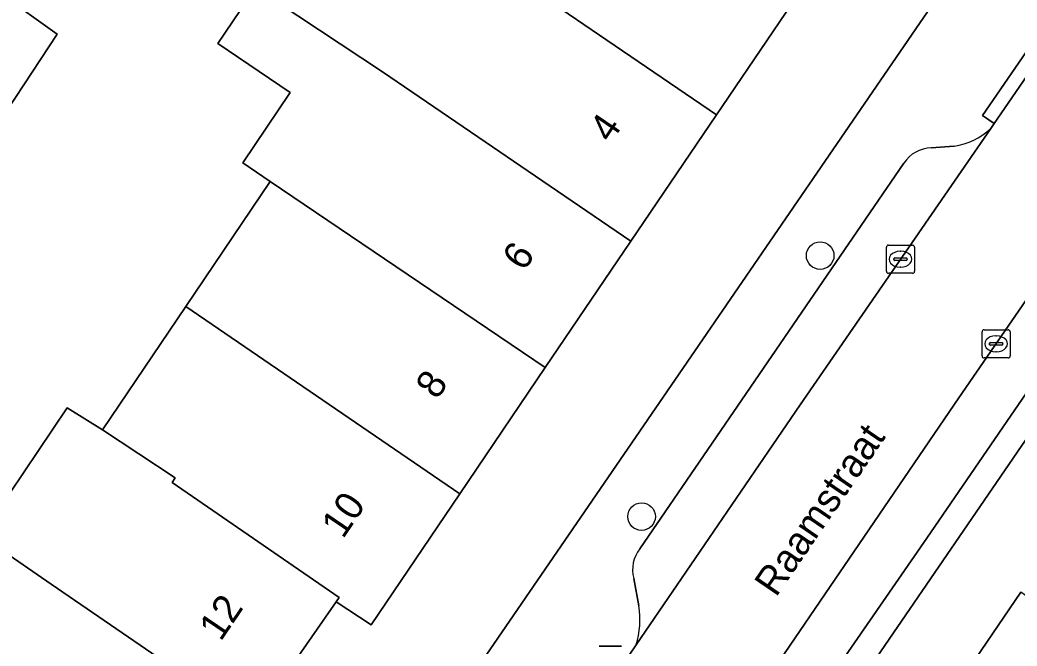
# Model space of a CAD drawing. Extents: x 157320 to 158835, y 386650 to 388491.
# Drawn here: x 157651.16 to 157686.49, y 387575.85 to 387598.02 of the extents above; entities that cross this region are included whole.
import ezdxf

# ---------------------------------------------------------------- set-up
doc = ezdxf.new("R2010")
doc.units = 0
for name, color, linetype in [('IMGEO_Boom', 7, 'Continuous'), ('IMGEO_Erf', 7, 'Continuous'), ('IMGEO_Kolk', 7, 'Continuous'), ('IMGEO_Lichtmast', 7, 'Continuous'), ('IMGEO_Openbare_ruimte_label', 7, 'Continuous'), ('IMGEO_Pand', 7, 'Continuous'), ('IMGEO_Pand_nummerreeks', 7, 'Continuous'), ('IMGEO_Parkeervlak_open', 7, 'Continuous'), ('IMGEO_Rijbaan_lokaal_open', 7, 'Continuous'), ('IMGEO_Voetpad_open', 7, 'Continuous')]:
    doc.layers.add(name, color=color, linetype=linetype)

msp = doc.modelspace()

# ---------------------------------------------------------------- linework, layer by layer
at = {"layer": 'IMGEO_Boom'}
for centre in [(157679.513, 387589.674), (157673.185, 387580.433)]:
    msp.add_circle(centre, 0.489, dxfattribs=at)
at = {"layer": 'IMGEO_Erf'}
for points in [[(157649.078, 387599.948), (157652.474, 387597.51), (157649.512, 387593.027), (157647.08, 387589.346), (157645.332, 387590.549), (157643.974, 387587.876), (157646.453, 387586.575), (157644.736, 387583.305), (157643.188, 387580.356), (157640.709, 387581.657), (157639.811, 387580.189), (157638.991, 387575.208), (157641.757, 387573.74), (157638.467, 387567.541), (157635.701, 387569.009), (157633.936, 387565.471), (157656.917, 387559.848), (157687.645, 387604.627)], [(157678.954, 387599.264), (157675.839, 387594.663), (157672.806, 387590.185), (157669.773, 387585.706), (157666.751, 387581.243), (157663.608, 387576.602), (157662.36, 387577.41), (157659.401, 387573.157), (157656.385, 387568.704), (157653.237, 387564.056), (157648.989, 387566.932), (157647.746, 387565.095), (157642.33, 387568.761), (157645.133, 387572.902), (157646.781, 387575.338), (157649.77, 387579.754), (157652.839, 387584.289), (157654.085, 387583.507), (157657.039, 387587.871), (157660.032, 387592.292), (157659.052, 387592.955), (157660.737, 387595.444), (157658.171, 387597.182), (157659.511, 387599.161)], [(157692.204, 387591.043), (157667.746, 387555.368), (157667.388, 387554.848), (157669.123, 387550.99), (157668.171, 387550.405), (157674.116, 387541.126), (157667.475, 387536.826), (157669.066, 387534.732), (157670.09, 387533.368), (157673.191, 387528.895), (157677.271, 387522.958), (157686.994, 387508.47)], [(157687.13, 387560.501), (157685.536, 387558.152), (157686.029, 387557.817), (157682.886, 387553.184), (157681.146, 387554.299), (157678.007, 387549.675), (157677.286, 387550.164), (157676.592, 387549.142), (157675.192, 387548.511), (157674.024, 387549.304), (157674.061, 387550.86), (157674.755, 387551.882), (157670.778, 387554.58), (157673.928, 387559.222), (157677.05, 387563.822), (157679.759, 387561.983), (157681.403, 387564.406), (157683.052, 387566.836), (157680.423, 387568.621), (157683.592, 387573.291), (157686.623, 387577.758)]]:
    msp.add_lwpolyline(points, dxfattribs=at)
at = {"layer": 'IMGEO_Kolk'}
for p, q in [((157681.858, 387589.12), (157681.858, 387589.972)), ((157681.933, 387590.046), (157682.785, 387590.046)), ((157682.859, 387589.972), (157682.859, 387589.12)), ((157682.117, 387589.54), (157682.117, 387589.552)), ((157682.555, 387589.503), (157682.157, 387589.503)), ((157682.16, 387589.589), (157682.558, 387589.589)), ((157682.346, 387589.826), (157682.371, 387589.826)), ((157682.601, 387589.552), (157682.601, 387589.54)), ((157682.369, 387589.266), (157682.344, 387589.266)), ((157682.785, 387589.046), (157681.933, 387589.046)), ((157685.322, 387587.049), (157686.174, 387587.049)), ((157685.247, 387586.123), (157685.247, 387586.975)), ((157685.735, 387586.829), (157685.76, 387586.829)), ((157686.248, 387586.975), (157686.248, 387586.123)), ((157685.506, 387586.543), (157685.506, 387586.555)), ((157685.944, 387586.506), (157685.546, 387586.506)), ((157685.549, 387586.592), (157685.947, 387586.592)), ((157685.99, 387586.555), (157685.99, 387586.543)), ((157686.174, 387586.049), (157685.322, 387586.049)), ((157685.758, 387586.269), (157685.733, 387586.269))]:
    msp.add_line(p, q, dxfattribs=at)
for points in [[(157681.858, 387589.12), (157681.858, 387589.972)], [(157681.933, 387590.046), (157682.785, 387590.046)], [(157682.859, 387589.972), (157682.859, 387589.12)], [(157682.785, 387589.046), (157681.933, 387589.046)], [(157685.322, 387587.049), (157686.174, 387587.049)], [(157685.247, 387586.123), (157685.247, 387586.975)], [(157686.248, 387586.975), (157686.248, 387586.123)], [(157686.174, 387586.049), (157685.322, 387586.049)]]:
    msp.add_lwpolyline(points, dxfattribs=at)
for centre, radius, start, end in [((157681.935, 387589.97), 0.0765, 91.552, 178.448), ((157681.935, 387589.97), 0.0765, 91.552, 178.448), ((157682.783, 387589.97), 0.0765, 1.552, 88.448), ((157682.783, 387589.97), 0.0765, 1.552, 88.448), ((157682.157, 387589.549), 0.0403, 85.8775, 175.7526), ((157682.154, 387589.539), 0.0366, 178.938, 274.7102), ((157682.558, 387589.546), 0.043, 264.8664, 352.4533), ((157682.562, 387589.551), 0.0386, 1.7309, 96.639), ((157681.935, 387589.122), 0.0765, 181.552, 268.448), ((157681.935, 387589.122), 0.0765, 181.552, 268.448), ((157682.783, 387589.122), 0.0765, 271.552, 358.448), ((157682.783, 387589.122), 0.0765, 271.552, 358.448), ((157685.324, 387586.973), 0.0765, 91.552, 178.448), ((157685.324, 387586.973), 0.0765, 91.552, 178.448), ((157686.172, 387586.973), 0.0765, 1.552, 88.448), ((157686.172, 387586.973), 0.0765, 1.552, 88.448), ((157685.546, 387586.552), 0.0403, 85.8775, 175.7526), ((157685.543, 387586.542), 0.0366, 178.938, 274.7102), ((157685.947, 387586.549), 0.043, 264.8664, 352.4533), ((157685.951, 387586.554), 0.0386, 1.7309, 96.639), ((157685.324, 387586.125), 0.0765, 181.552, 268.448), ((157685.324, 387586.125), 0.0765, 181.552, 268.448), ((157686.172, 387586.125), 0.0765, 271.552, 358.448), ((157686.172, 387586.125), 0.0765, 271.552, 358.448)]:
    msp.add_arc(centre, radius, start, end, dxfattribs=at)
for centre, major_axis, ratio, start_param, end_param in [((157682.345, 387589.546), (-0.387, 0.002), 0.722429, 4.712389, 7.853982), ((157682.37, 387589.546), (-0.39, 0.002), 0.717154, 1.570796, 4.712389), ((157685.734, 387586.549), (-0.387, 0.002), 0.722429, 4.712389, 7.853982), ((157685.759, 387586.549), (-0.39, 0.002), 0.717154, 1.570796, 4.712389)]:
    msp.add_ellipse(centre, major_axis=major_axis, ratio=ratio, start_param=start_param, end_param=end_param, dxfattribs=at)
at = {"layer": 'IMGEO_Lichtmast'}
for p, q in [((157671.684, 387575.85), (157672.474, 387575.85)), ((157672.474, 387575.85), (157671.684, 387575.85))]:
    msp.add_line(p, q, dxfattribs=at)
at = {"layer": 'IMGEO_Pand'}
for points in [[(157677.721, 387603.845), (157680.199, 387607.505), (157676.06, 387610.308), (157674.312, 387611.492), (157667.045, 387600.761), (157666.998, 387600.692), (157675.839, 387594.663), (157678.954, 387599.264), (157675.982, 387601.278)], [(157666.998, 387600.692), (157665.147, 387601.954), (157663.435, 387599.426), (157660.868, 387601.165), (157659.511, 387599.161), (157664.003, 387596.179), (157672.806, 387590.185), (157675.839, 387594.663)], [(157647.174, 387598.992), (157648.422, 387596.482), (157647.294, 387594.317), (157648.711, 387593.576), (157649.512, 387593.027), (157652.474, 387597.51), (157649.078, 387599.948)], [(157664.003, 387596.179), (157659.511, 387599.161), (157658.171, 387597.182), (157660.737, 387595.444), (157659.052, 387592.955), (157660.032, 387592.292), (157669.773, 387585.706), (157672.806, 387590.185)], [(157660.032, 387592.292), (157657.039, 387587.871), (157666.751, 387581.243), (157669.773, 387585.706)], [(157654.085, 387583.507), (157656.66, 387581.81), (157656.549, 387581.645), (157662.472, 387577.574), (157662.36, 387577.41), (157663.608, 387576.602), (157666.751, 387581.243), (157657.039, 387587.871)], [(157654.085, 387583.507), (157652.839, 387584.289), (157649.77, 387579.754), (157652.267, 387578.041), (157659.401, 387573.157), (157662.36, 387577.41), (157662.472, 387577.574), (157656.549, 387581.645), (157656.66, 387581.81)], [(157649.77, 387579.754), (157646.781, 387575.338), (157649.232, 387573.579), (157656.385, 387568.704), (157659.401, 387573.157), (157652.267, 387578.041)], [(157683.592, 387573.291), (157690.733, 387568.312), (157693.008, 387566.789), (157696.003, 387571.263), (157693.726, 387572.794), (157686.623, 387577.758)]]:
    msp.add_lwpolyline(points, close=True, dxfattribs=at)
at = {"layer": 'IMGEO_Parkeervlak_open'}
for points in [[(157672.994, 387575.888), (157678.803, 387584.395), (157685.555, 387594.174)], [(157684.26, 387593.549), (157683.447, 387593.485)], [(157682.483, 387592.951), (157673.126, 387579.286)], [(157689.434, 387591.911), (157684.429, 387584.633), (157676.142, 387572.505)], [(157679.172, 387573.705), (157683.29, 387579.668), (157689.373, 387588.533)], [(157672.911, 387578.245), (157673.089, 387577.268)]]:
    msp.add_lwpolyline(points, dxfattribs=at)
for centre, radius, start, end in [((157683.917, 387595.915), 2.39, 278.2584, 313.2679), ((157683.463, 387592.318), 1.167, 90.8021, 147.1657), ((157674.008, 387578.561), 1.142, 140.5967, 196.0646), ((157670.126, 387576.779), 3.003, 342.7479, 9.3759)]:
    msp.add_arc(centre, radius, start, end, dxfattribs=at)
at = {"layer": 'IMGEO_Rijbaan_lokaal_open'}
msp.add_lwpolyline([(157700.397, 387615.747), (157700.009, 387615.204), (157690.96, 387602.031), (157687.865, 387597.52), (157685.678, 387594.352), (157685.555, 387594.174), (157678.803, 387584.395), (157672.994, 387575.888), (157671.645, 387573.913), (157659.127, 387555.582), (157658.08, 387554.049), (157661.745, 387551.433), (157665.014, 387556.216), (157672.207, 387566.745), (157675.697, 387571.853), (157676.142, 387572.505), (157684.429, 387584.633), (157689.434, 387591.911), (157690.592, 387593.594), (157696.959, 387602.862), (157697.087, 387603.049), (157699.183, 387606.1), (157703.869, 387612.921)], dxfattribs=at)
at = {"layer": 'IMGEO_Voetpad_open'}
for points in [[(157704.213, 387619.132), (157706.579, 387620.507), (157709.408, 387622.072), (157710.003, 387622.401), (157710.561, 387622.698), (157709.303, 387625.45), (157707.692, 387624.565), (157697.238, 387618.697), (157696.06, 387616.975), (157687.645, 387604.627), (157656.917, 387559.848), (157659.028, 387558.48)], [(157685.555, 387594.174), (157685.678, 387594.352), (157685.267, 387594.636), (157687.454, 387597.804), (157687.865, 387597.52), (157690.96, 387602.031), (157690.103, 387602.62), (157699.152, 387615.793), (157700.009, 387615.204), (157700.397, 387615.747)], [(157683.447, 387593.485), (157684.26, 387593.549)], [(157673.126, 387579.286), (157682.483, 387592.951)], [(157667.075, 387556.941), (157667.746, 387555.368), (157692.204, 387591.043)], [(157689.373, 387588.533), (157683.29, 387579.668), (157679.172, 387573.705)], [(157673.089, 387577.268), (157672.911, 387578.245)], [(157671.645, 387573.913), (157672.994, 387575.888)]]:
    msp.add_lwpolyline(points, dxfattribs=at)
msp.add_lwpolyline([(157687.865, 387597.52), (157687.454, 387597.804), (157685.267, 387594.636), (157685.678, 387594.352)], close=True, dxfattribs=at)
for centre, radius, start, end in [((157683.917, 387595.915), 2.39, 278.2584, 313.2679), ((157683.463, 387592.318), 1.167, 90.8021, 147.1657), ((157674.008, 387578.561), 1.142, 140.5967, 196.0646), ((157670.126, 387576.779), 3.003, 342.7479, 9.3759)]:
    msp.add_arc(centre, radius, start, end, dxfattribs=at)

# ---------------------------------------------------------------- texts
at = {"layer": 'IMGEO_Openbare_ruimte_label'}
msp.add_text('Raamstraat', height=1, rotation=55.6421, dxfattribs=at).set_placement((157677.948, 387577.551))
at = {"layer": 'IMGEO_Pand_nummerreeks'}
for s, rotation, p in [('4', 55.8978, (157672.096, 387593.631)), ('6', 55.8978, (157669.018, 387589.086)), ('8', 55.8978, (157665.942, 387584.544)), ('10', 55.8954, (157662.606, 387579.617)), ('12', 55.8921, (157658.272, 387575.984))]:
    msp.add_text(s, height=1, rotation=rotation, dxfattribs=at).set_placement(p)

doc.saveas('drawing.dxf')
